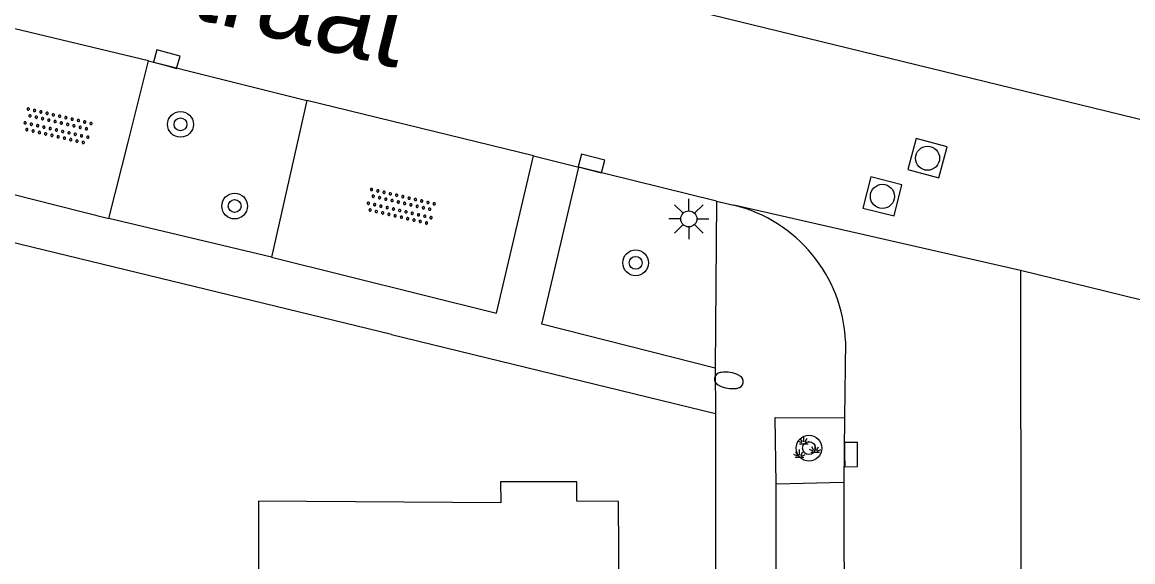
# Model space of a CAD drawing. Extents: x 125000 to 129004, y 397500 to 399008.
# Drawn here: x 127083.26 to 127117.8, y 398099.01 to 398115.79 of the extents above; entities that cross this region are included whole.
import ezdxf

# ---------------------------------------------------------------- set-up
doc = ezdxf.new("R2010")
doc.units = 0
for name, color, linetype in [('gg-afsc-hekwerk', 7, 'Continuous'), ('gg-anno-openbare ruimte label', 7, 'Continuous'), ('gg-bbg-hoofdgebouw', 7, 'Continuous'), ('gg-knt-verharding', 7, 'Continuous'), ('gg-knt-verharding nz', 7, 'Continuous'), ('gt-grn-weggrens', 7, 'Continuous'), ('gt-symb-boom', 7, 'Continuous'), ('gt-symb-brandkraan', 7, 'Continuous'), ('gt-symb-groenvak', 7, 'Continuous'), ('gt-symb-kolk', 7, 'Continuous'), ('gt-symb-lichtmast', 7, 'Continuous'), ('gt-symb-overige verharding', 7, 'Continuous'), ('gt-symb-rioolschacht', 7, 'Continuous')]:
    doc.layers.add(name, color=color, linetype=linetype)

# ---------------------------------------------------------------- blocks, each defined once
blk = doc.blocks.new('gt0-BOOM')
at = {"layer": 'gt-symb-boom'}
for radius in [0.4, 0.2]:
    blk.add_circle((0, 0), radius, dxfattribs=at)
blk = doc.blocks.new('gt0-OVH')
at = {"layer": 'gt-symb-overige verharding'}
for points in [[(-0.972, 0.298), (-0.967, 0.308), (-0.965, 0.319), (-0.966, 0.33), (-0.971, 0.34), (-0.978, 0.348), (-0.988, 0.353), (-0.999, 0.355), (-1.01, 0.354), (-1.02, 0.349), (-1.028, 0.342), (-1.033, 0.332), (-1.035, 0.321), (-1.034, 0.31), (-1.029, 0.3), (-1.022, 0.292), (-1.012, 0.287), (-1.001, 0.285), (-0.99, 0.286), (-0.98, 0.291)], [(-0.772, 0.298), (-0.767, 0.308), (-0.765, 0.319), (-0.766, 0.33), (-0.771, 0.34), (-0.778, 0.348), (-0.788, 0.353), (-0.799, 0.355), (-0.81, 0.354), (-0.82, 0.349), (-0.828, 0.342), (-0.833, 0.332), (-0.835, 0.321), (-0.834, 0.31), (-0.829, 0.3), (-0.822, 0.292), (-0.812, 0.287), (-0.801, 0.285), (-0.79, 0.286), (-0.78, 0.291)], [(-0.572, 0.298), (-0.567, 0.308), (-0.565, 0.319), (-0.566, 0.33), (-0.571, 0.34), (-0.578, 0.348), (-0.588, 0.353), (-0.599, 0.355), (-0.61, 0.354), (-0.62, 0.349), (-0.628, 0.342), (-0.633, 0.332), (-0.635, 0.321), (-0.634, 0.31), (-0.629, 0.3), (-0.622, 0.292), (-0.612, 0.287), (-0.601, 0.285), (-0.59, 0.286), (-0.58, 0.291)], [(-0.372, 0.298), (-0.367, 0.308), (-0.365, 0.319), (-0.366, 0.33), (-0.371, 0.34), (-0.378, 0.348), (-0.388, 0.353), (-0.399, 0.355), (-0.41, 0.354), (-0.42, 0.349), (-0.428, 0.342), (-0.433, 0.332), (-0.435, 0.321), (-0.434, 0.31), (-0.429, 0.3), (-0.422, 0.292), (-0.412, 0.287), (-0.401, 0.285), (-0.39, 0.286), (-0.38, 0.291)], [(-0.172, 0.298), (-0.167, 0.308), (-0.165, 0.319), (-0.166, 0.33), (-0.171, 0.34), (-0.178, 0.348), (-0.188, 0.353), (-0.199, 0.355), (-0.21, 0.354), (-0.22, 0.349), (-0.228, 0.342), (-0.233, 0.332), (-0.235, 0.321), (-0.234, 0.31), (-0.229, 0.3), (-0.222, 0.292), (-0.212, 0.287), (-0.201, 0.285), (-0.19, 0.286), (-0.18, 0.291)], [(0.028, 0.298), (0.033, 0.308), (0.035, 0.319), (0.034, 0.33), (0.029, 0.34), (0.022, 0.348), (0.012, 0.353), (0.001, 0.355), (-0.01, 0.354), (-0.02, 0.349), (-0.028, 0.342), (-0.033, 0.332), (-0.035, 0.321), (-0.034, 0.31), (-0.029, 0.3), (-0.022, 0.292), (-0.012, 0.287), (-0.001, 0.285), (0.01, 0.286), (0.02, 0.291)], [(0.228, 0.298), (0.233, 0.308), (0.235, 0.319), (0.234, 0.33), (0.229, 0.34), (0.222, 0.348), (0.212, 0.353), (0.201, 0.355), (0.19, 0.354), (0.18, 0.349), (0.172, 0.342), (0.167, 0.332), (0.165, 0.321), (0.166, 0.31), (0.171, 0.3), (0.178, 0.292), (0.188, 0.287), (0.199, 0.285), (0.21, 0.286), (0.22, 0.291)], [(0.428, 0.298), (0.433, 0.308), (0.435, 0.319), (0.434, 0.33), (0.429, 0.34), (0.422, 0.348), (0.412, 0.353), (0.401, 0.355), (0.39, 0.354), (0.38, 0.349), (0.372, 0.342), (0.367, 0.332), (0.365, 0.321), (0.366, 0.31), (0.371, 0.3), (0.378, 0.292), (0.388, 0.287), (0.399, 0.285), (0.41, 0.286), (0.42, 0.291)], [(0.628, 0.298), (0.633, 0.308), (0.635, 0.319), (0.634, 0.33), (0.629, 0.34), (0.622, 0.348), (0.612, 0.353), (0.601, 0.355), (0.59, 0.354), (0.58, 0.349), (0.572, 0.342), (0.567, 0.332), (0.565, 0.321), (0.566, 0.31), (0.571, 0.3), (0.578, 0.292), (0.588, 0.287), (0.599, 0.285), (0.61, 0.286), (0.62, 0.291)], [(0.828, 0.298), (0.833, 0.308), (0.835, 0.319), (0.834, 0.33), (0.829, 0.34), (0.822, 0.348), (0.812, 0.353), (0.801, 0.355), (0.79, 0.354), (0.78, 0.349), (0.772, 0.342), (0.767, 0.332), (0.765, 0.321), (0.766, 0.31), (0.771, 0.3), (0.778, 0.292), (0.788, 0.287), (0.799, 0.285), (0.81, 0.286), (0.82, 0.291)], [(1.028, 0.298), (1.033, 0.308), (1.035, 0.319), (1.034, 0.33), (1.029, 0.34), (1.022, 0.348), (1.012, 0.353), (1.001, 0.355), (0.99, 0.354), (0.98, 0.349), (0.972, 0.342), (0.967, 0.332), (0.965, 0.321), (0.966, 0.31), (0.971, 0.3), (0.978, 0.292), (0.988, 0.287), (0.999, 0.285), (1.01, 0.286), (1.02, 0.291)], [(-0.872, 0.106), (-0.867, 0.116), (-0.865, 0.126), (-0.866, 0.137), (-0.871, 0.147), (-0.878, 0.156), (-0.888, 0.161), (-0.899, 0.163), (-0.91, 0.162), (-0.92, 0.157), (-0.928, 0.15), (-0.933, 0.14), (-0.935, 0.129), (-0.934, 0.118), (-0.929, 0.108), (-0.922, 0.1), (-0.912, 0.095), (-0.901, 0.092), (-0.89, 0.094), (-0.88, 0.098)], [(-0.672, 0.106), (-0.667, 0.116), (-0.665, 0.126), (-0.666, 0.137), (-0.671, 0.147), (-0.678, 0.156), (-0.688, 0.161), (-0.699, 0.163), (-0.71, 0.162), (-0.72, 0.157), (-0.728, 0.15), (-0.733, 0.14), (-0.735, 0.129), (-0.734, 0.118), (-0.729, 0.108), (-0.722, 0.1), (-0.712, 0.095), (-0.701, 0.092), (-0.69, 0.094), (-0.68, 0.098)], [(-0.472, 0.106), (-0.467, 0.116), (-0.465, 0.126), (-0.466, 0.137), (-0.471, 0.147), (-0.478, 0.156), (-0.488, 0.161), (-0.499, 0.163), (-0.51, 0.162), (-0.52, 0.157), (-0.528, 0.15), (-0.533, 0.14), (-0.535, 0.129), (-0.534, 0.118), (-0.529, 0.108), (-0.522, 0.1), (-0.512, 0.095), (-0.501, 0.092), (-0.49, 0.094), (-0.48, 0.098)], [(-0.272, 0.106), (-0.267, 0.116), (-0.265, 0.126), (-0.266, 0.137), (-0.271, 0.147), (-0.278, 0.156), (-0.288, 0.161), (-0.299, 0.163), (-0.31, 0.162), (-0.32, 0.157), (-0.328, 0.15), (-0.333, 0.14), (-0.335, 0.129), (-0.334, 0.118), (-0.329, 0.108), (-0.322, 0.1), (-0.312, 0.095), (-0.301, 0.092), (-0.29, 0.094), (-0.28, 0.098)], [(-0.072, 0.106), (-0.067, 0.116), (-0.065, 0.126), (-0.066, 0.137), (-0.071, 0.147), (-0.078, 0.156), (-0.088, 0.161), (-0.099, 0.163), (-0.11, 0.162), (-0.12, 0.157), (-0.128, 0.15), (-0.133, 0.14), (-0.135, 0.129), (-0.134, 0.118), (-0.129, 0.108), (-0.122, 0.1), (-0.112, 0.095), (-0.101, 0.092), (-0.09, 0.094), (-0.08, 0.098)], [(0.128, 0.106), (0.133, 0.116), (0.135, 0.126), (0.134, 0.137), (0.129, 0.147), (0.122, 0.156), (0.112, 0.161), (0.101, 0.163), (0.09, 0.162), (0.08, 0.157), (0.072, 0.15), (0.067, 0.14), (0.065, 0.129), (0.066, 0.118), (0.071, 0.108), (0.078, 0.1), (0.088, 0.095), (0.099, 0.092), (0.11, 0.094), (0.12, 0.098)], [(0.328, 0.106), (0.333, 0.116), (0.335, 0.126), (0.334, 0.137), (0.329, 0.147), (0.322, 0.156), (0.312, 0.161), (0.301, 0.163), (0.29, 0.162), (0.28, 0.157), (0.272, 0.15), (0.267, 0.14), (0.265, 0.129), (0.266, 0.118), (0.271, 0.108), (0.278, 0.1), (0.288, 0.095), (0.299, 0.092), (0.31, 0.094), (0.32, 0.098)], [(0.528, 0.106), (0.533, 0.116), (0.535, 0.126), (0.534, 0.137), (0.529, 0.147), (0.522, 0.156), (0.512, 0.161), (0.501, 0.163), (0.49, 0.162), (0.48, 0.157), (0.472, 0.15), (0.467, 0.14), (0.465, 0.129), (0.466, 0.118), (0.471, 0.108), (0.478, 0.1), (0.488, 0.095), (0.499, 0.092), (0.51, 0.094), (0.52, 0.098)], [(0.728, 0.106), (0.733, 0.116), (0.735, 0.126), (0.734, 0.137), (0.729, 0.147), (0.722, 0.156), (0.712, 0.161), (0.701, 0.163), (0.69, 0.162), (0.68, 0.157), (0.672, 0.15), (0.667, 0.14), (0.665, 0.129), (0.666, 0.118), (0.671, 0.108), (0.678, 0.1), (0.688, 0.095), (0.699, 0.092), (0.71, 0.094), (0.72, 0.098)], [(0.928, 0.106), (0.933, 0.116), (0.935, 0.126), (0.934, 0.137), (0.929, 0.147), (0.922, 0.156), (0.912, 0.161), (0.901, 0.163), (0.89, 0.162), (0.88, 0.157), (0.872, 0.15), (0.867, 0.14), (0.865, 0.129), (0.866, 0.118), (0.871, 0.108), (0.878, 0.1), (0.888, 0.095), (0.899, 0.092), (0.91, 0.094), (0.92, 0.098)], [(-0.972, -0.142), (-0.967, -0.132), (-0.965, -0.121), (-0.966, -0.11), (-0.971, -0.1), (-0.978, -0.092), (-0.988, -0.087), (-0.999, -0.085), (-1.01, -0.086), (-1.02, -0.091), (-1.028, -0.098), (-1.033, -0.108), (-1.035, -0.119), (-1.034, -0.13), (-1.029, -0.14), (-1.022, -0.148), (-1.012, -0.153), (-1.001, -0.155), (-0.99, -0.154), (-0.98, -0.149)], [(-0.872, -0.334), (-0.867, -0.324), (-0.865, -0.314), (-0.866, -0.303), (-0.871, -0.293), (-0.878, -0.284), (-0.888, -0.279), (-0.899, -0.277), (-0.91, -0.278), (-0.92, -0.283), (-0.928, -0.29), (-0.933, -0.3), (-0.935, -0.311), (-0.934, -0.322), (-0.929, -0.332), (-0.922, -0.34), (-0.912, -0.345), (-0.901, -0.348), (-0.89, -0.346), (-0.88, -0.342)], [(-0.772, -0.142), (-0.767, -0.132), (-0.765, -0.121), (-0.766, -0.11), (-0.771, -0.1), (-0.778, -0.092), (-0.788, -0.087), (-0.799, -0.085), (-0.81, -0.086), (-0.82, -0.091), (-0.828, -0.098), (-0.833, -0.108), (-0.835, -0.119), (-0.834, -0.13), (-0.829, -0.14), (-0.822, -0.148), (-0.812, -0.153), (-0.801, -0.155), (-0.79, -0.154), (-0.78, -0.149)], [(-0.672, -0.334), (-0.667, -0.324), (-0.665, -0.314), (-0.666, -0.303), (-0.671, -0.293), (-0.678, -0.284), (-0.688, -0.279), (-0.699, -0.277), (-0.71, -0.278), (-0.72, -0.283), (-0.728, -0.29), (-0.733, -0.3), (-0.735, -0.311), (-0.734, -0.322), (-0.729, -0.332), (-0.722, -0.34), (-0.712, -0.345), (-0.701, -0.348), (-0.69, -0.346), (-0.68, -0.342)], [(-0.572, -0.142), (-0.567, -0.132), (-0.565, -0.121), (-0.566, -0.11), (-0.571, -0.1), (-0.578, -0.092), (-0.588, -0.087), (-0.599, -0.085), (-0.61, -0.086), (-0.62, -0.091), (-0.628, -0.098), (-0.633, -0.108), (-0.635, -0.119), (-0.634, -0.13), (-0.629, -0.14), (-0.622, -0.148), (-0.612, -0.153), (-0.601, -0.155), (-0.59, -0.154), (-0.58, -0.149)], [(-0.472, -0.334), (-0.467, -0.324), (-0.465, -0.314), (-0.466, -0.303), (-0.471, -0.293), (-0.478, -0.284), (-0.488, -0.279), (-0.499, -0.277), (-0.51, -0.278), (-0.52, -0.283), (-0.528, -0.29), (-0.533, -0.3), (-0.535, -0.311), (-0.534, -0.322), (-0.529, -0.332), (-0.522, -0.34), (-0.512, -0.345), (-0.501, -0.348), (-0.49, -0.346), (-0.48, -0.342)], [(-0.372, -0.142), (-0.367, -0.132), (-0.365, -0.121), (-0.366, -0.11), (-0.371, -0.1), (-0.378, -0.092), (-0.388, -0.087), (-0.399, -0.085), (-0.41, -0.086), (-0.42, -0.091), (-0.428, -0.098), (-0.433, -0.108), (-0.435, -0.119), (-0.434, -0.13), (-0.429, -0.14), (-0.422, -0.148), (-0.412, -0.153), (-0.401, -0.155), (-0.39, -0.154), (-0.38, -0.149)], [(-0.272, -0.334), (-0.267, -0.324), (-0.265, -0.314), (-0.266, -0.303), (-0.271, -0.293), (-0.278, -0.284), (-0.288, -0.279), (-0.299, -0.277), (-0.31, -0.278), (-0.32, -0.283), (-0.328, -0.29), (-0.333, -0.3), (-0.335, -0.311), (-0.334, -0.322), (-0.329, -0.332), (-0.322, -0.34), (-0.312, -0.345), (-0.301, -0.348), (-0.29, -0.346), (-0.28, -0.342)], [(-0.172, -0.142), (-0.167, -0.132), (-0.165, -0.121), (-0.166, -0.11), (-0.171, -0.1), (-0.178, -0.092), (-0.188, -0.087), (-0.199, -0.085), (-0.21, -0.086), (-0.22, -0.091), (-0.228, -0.098), (-0.233, -0.108), (-0.235, -0.119), (-0.234, -0.13), (-0.229, -0.14), (-0.222, -0.148), (-0.212, -0.153), (-0.201, -0.155), (-0.19, -0.154), (-0.18, -0.149)], [(-0.072, -0.334), (-0.067, -0.324), (-0.065, -0.314), (-0.066, -0.303), (-0.071, -0.293), (-0.078, -0.284), (-0.088, -0.279), (-0.099, -0.277), (-0.11, -0.278), (-0.12, -0.283), (-0.128, -0.29), (-0.133, -0.3), (-0.135, -0.311), (-0.134, -0.322), (-0.129, -0.332), (-0.122, -0.34), (-0.112, -0.345), (-0.101, -0.348), (-0.09, -0.346), (-0.08, -0.342)], [(0.028, -0.142), (0.033, -0.132), (0.035, -0.121), (0.034, -0.11), (0.029, -0.1), (0.022, -0.092), (0.012, -0.087), (0.001, -0.085), (-0.01, -0.086), (-0.02, -0.091), (-0.028, -0.098), (-0.033, -0.108), (-0.035, -0.119), (-0.034, -0.13), (-0.029, -0.14), (-0.022, -0.148), (-0.012, -0.153), (-0.001, -0.155), (0.01, -0.154), (0.02, -0.149)], [(0.128, -0.334), (0.133, -0.324), (0.135, -0.314), (0.134, -0.303), (0.129, -0.293), (0.122, -0.284), (0.112, -0.279), (0.101, -0.277), (0.09, -0.278), (0.08, -0.283), (0.072, -0.29), (0.067, -0.3), (0.065, -0.311), (0.066, -0.322), (0.071, -0.332), (0.078, -0.34), (0.088, -0.345), (0.099, -0.348), (0.11, -0.346), (0.12, -0.342)], [(0.228, -0.142), (0.233, -0.132), (0.235, -0.121), (0.234, -0.11), (0.229, -0.1), (0.222, -0.092), (0.212, -0.087), (0.201, -0.085), (0.19, -0.086), (0.18, -0.091), (0.172, -0.098), (0.167, -0.108), (0.165, -0.119), (0.166, -0.13), (0.171, -0.14), (0.178, -0.148), (0.188, -0.153), (0.199, -0.155), (0.21, -0.154), (0.22, -0.149)], [(0.328, -0.334), (0.333, -0.324), (0.335, -0.314), (0.334, -0.303), (0.329, -0.293), (0.322, -0.284), (0.312, -0.279), (0.301, -0.277), (0.29, -0.278), (0.28, -0.283), (0.272, -0.29), (0.267, -0.3), (0.265, -0.311), (0.266, -0.322), (0.271, -0.332), (0.278, -0.34), (0.288, -0.345), (0.299, -0.348), (0.31, -0.346), (0.32, -0.342)], [(0.428, -0.142), (0.433, -0.132), (0.435, -0.121), (0.434, -0.11), (0.429, -0.1), (0.422, -0.092), (0.412, -0.087), (0.401, -0.085), (0.39, -0.086), (0.38, -0.091), (0.372, -0.098), (0.367, -0.108), (0.365, -0.119), (0.366, -0.13), (0.371, -0.14), (0.378, -0.148), (0.388, -0.153), (0.399, -0.155), (0.41, -0.154), (0.42, -0.149)], [(0.528, -0.334), (0.533, -0.324), (0.535, -0.314), (0.534, -0.303), (0.529, -0.293), (0.522, -0.284), (0.512, -0.279), (0.501, -0.277), (0.49, -0.278), (0.48, -0.283), (0.472, -0.29), (0.467, -0.3), (0.465, -0.311), (0.466, -0.322), (0.471, -0.332), (0.478, -0.34), (0.488, -0.345), (0.499, -0.348), (0.51, -0.346), (0.52, -0.342)], [(0.628, -0.142), (0.633, -0.132), (0.635, -0.121), (0.634, -0.11), (0.629, -0.1), (0.622, -0.092), (0.612, -0.087), (0.601, -0.085), (0.59, -0.086), (0.58, -0.091), (0.572, -0.098), (0.567, -0.108), (0.565, -0.119), (0.566, -0.13), (0.571, -0.14), (0.578, -0.148), (0.588, -0.153), (0.599, -0.155), (0.61, -0.154), (0.62, -0.149)], [(0.728, -0.334), (0.733, -0.324), (0.735, -0.314), (0.734, -0.303), (0.729, -0.293), (0.722, -0.284), (0.712, -0.279), (0.701, -0.277), (0.69, -0.278), (0.68, -0.283), (0.672, -0.29), (0.667, -0.3), (0.665, -0.311), (0.666, -0.322), (0.671, -0.332), (0.678, -0.34), (0.688, -0.345), (0.699, -0.348), (0.71, -0.346), (0.72, -0.342)], [(0.828, -0.142), (0.833, -0.132), (0.835, -0.121), (0.834, -0.11), (0.829, -0.1), (0.822, -0.092), (0.812, -0.087), (0.801, -0.085), (0.79, -0.086), (0.78, -0.091), (0.772, -0.098), (0.767, -0.108), (0.765, -0.119), (0.766, -0.13), (0.771, -0.14), (0.778, -0.148), (0.788, -0.153), (0.799, -0.155), (0.81, -0.154), (0.82, -0.149)], [(0.928, -0.334), (0.933, -0.324), (0.935, -0.314), (0.934, -0.303), (0.929, -0.293), (0.922, -0.284), (0.912, -0.279), (0.901, -0.277), (0.89, -0.278), (0.88, -0.283), (0.872, -0.29), (0.867, -0.3), (0.865, -0.311), (0.866, -0.322), (0.871, -0.332), (0.878, -0.34), (0.888, -0.345), (0.899, -0.348), (0.91, -0.346), (0.92, -0.342)], [(1.028, -0.142), (1.033, -0.132), (1.035, -0.121), (1.034, -0.11), (1.029, -0.1), (1.022, -0.092), (1.012, -0.087), (1.001, -0.085), (0.99, -0.086), (0.98, -0.091), (0.972, -0.098), (0.967, -0.108), (0.965, -0.119), (0.966, -0.13), (0.971, -0.14), (0.978, -0.148), (0.988, -0.153), (0.999, -0.155), (1.01, -0.154), (1.02, -0.149)]]:
    blk.add_lwpolyline(points, close=True, dxfattribs=at)
blk = doc.blocks.new('gt0-KOLK')
at = {"layer": 'gt-symb-kolk'}
blk.add_lwpolyline([(0, 0), (0.375, 0), (0.375, 0.4), (-0.375, 0.4), (-0.375, 0), (0, 0)], dxfattribs=at)
blk = doc.blocks.new('gt0-LMAST')
at = {"layer": 'gt-symb-lichtmast'}
for p, q in [((-0.182, 0.173), (-0.447, 0.438)), ((-0.005, 0.246), (-0.005, 0.621)), ((0.172, 0.173), (0.437, 0.438)), ((-0.255, -0.004), (-0.63, -0.004)), ((-0.182, -0.181), (-0.447, -0.446)), ((-0.005, -0.254), (-0.005, -0.629)), ((0.437, -0.446), (0.172, -0.181)), ((0.245, -0.004), (0.62, -0.004))]:
    blk.add_line(p, q, dxfattribs=at)
blk.add_circle((-0.005, -0.004), 0.25, dxfattribs=at)
blk = doc.blocks.new('gt0-RS')
at = {"layer": 'gt-symb-rioolschacht'}
blk.add_lwpolyline([(-0.5, -0.5), (0.5, -0.5), (0.5, 0.5), (-0.5, 0.5)], close=True, dxfattribs=at)
blk.add_circle((0, 0), 0.375, dxfattribs=at)
blk = doc.blocks.new('gt0-GRVAK')
at = {"layer": 'gt-symb-groenvak'}
for p, q in [((-0.047, 0.214), (-0.047, 0.393)), ((-0.11, 0.189), (-0.228, 0.24)), ((-0.182, 0.153), (0.088, 0.153)), ((-0.091, 0.211), (-0.156, 0.322)), ((-0.004, 0.211), (0.061, 0.322)), ((0.015, 0.189), (0.133, 0.24)), ((0.262, -0.052), (0.197, 0.059)), ((0.305, -0.049), (0.305, 0.13)), ((0.349, -0.052), (0.414, 0.059)), ((-0.245, -0.228), (-0.363, -0.177)), ((-0.318, -0.264), (-0.047, -0.264)), ((-0.226, -0.206), (-0.291, -0.095)), ((-0.183, -0.203), (-0.183, -0.024)), ((-0.139, -0.206), (-0.074, -0.095)), ((-0.12, -0.228), (-0.002, -0.177)), ((0.243, -0.074), (0.125, -0.023)), ((0.17, -0.11), (0.441, -0.11)), ((0.368, -0.074), (0.486, -0.023))]:
    blk.add_line(p, q, dxfattribs=at)
blk = doc.blocks.new('gt0-BR')
at = {"layer": 'gt-symb-brandkraan'}
for centre, radius, start, end in [((-0.244, 0), 0.206, 107.5669, 252.4331), ((0.599, -2.664), 3, 106.892, 107.5669), ((0, -0.691), 0.938, 73.108, 106.892), ((-0.599, -2.664), 3, 72.4331, 73.108), ((0.244, 0), 0.206, 287.567, 72.4331), ((0.599, 2.664), 3, 252.4331, 253.108), ((0, 0.691), 0.938, 253.108, 286.8921), ((-0.599, 2.664), 3, 286.8921, 287.567)]:
    blk.add_arc(centre, radius, start, end, dxfattribs=at)

msp = doc.modelspace()

# ---------------------------------------------------------------- linework, layer by layer
at = {"layer": 'gg-afsc-hekwerk'}
msp.add_line((127094.739, 398106.077), (127080.847, 398109.454), dxfattribs=at)
at = {"layer": 'gg-bbg-hoofdgebouw'}
msp.add_lwpolyline([(127101.34, 398094.766), (127101.84, 398094.769), (127101.803, 398100.888), (127100.503, 398100.898), (127100.503, 398101.498), (127098.132, 398101.499), (127098.141, 398100.846), (127090.605, 398100.894), (127090.607, 398095.142)], dxfattribs=at)
at = {"layer": 'gg-knt-verharding'}
for p, q in [((127087.187, 398114.591), (127082.5, 398115.706)), ((127086.549, 398112.056), (127087.187, 398114.591)), ((127087.187, 398114.591), (127089.254, 398114.072)), ((127089.254, 398114.072), (127092.111, 398113.354)), ((127092.111, 398113.354), (127091.012, 398108.486)), ((127099.159, 398111.631), (127092.111, 398113.354)), ((127085.953, 398109.685), (127086.549, 398112.056)), ((127099.159, 398111.631), (127100.573, 398111.284)), ((127104.851, 398110.225), (127100.573, 398111.284)), ((127104.851, 398110.225), (127104.81, 398105.032)), ((127104.851, 398110.225), (127105.388, 398110.1)), ((127091.012, 398108.486), (127085.953, 398109.685)), ((127114.308, 398108.072), (127114.355, 398071.173)), ((127127.816, 398104.751), (127114.308, 398108.072)), ((127094.739, 398106.077), (127104.821, 398103.619)), ((127108.864, 398105.869), (127108.83, 398103.486)), ((127104.821, 398103.619), (127104.819, 398074.633)), ((127108.83, 398103.486), (127108.806, 398101.473)), ((127106.703, 398089.645), (127106.706, 398101.427)), ((127108.806, 398101.473), (127106.706, 398101.427))]:
    msp.add_line(p, q, dxfattribs=at)
for points in [[(127134.776, 398108.63), (127119.164, 398112.484), (127083.418, 398121.205)], [(127082.5, 398115.706), (127081.319, 398110.854), (127085.953, 398109.685)], [(127091.012, 398108.486), (127098.013, 398106.741), (127099.159, 398111.631)], [(127104.81, 398105.032), (127099.422, 398106.397), (127100.573, 398111.284)], [(127106.706, 398101.427), (127106.675, 398103.496), (127108.83, 398103.486)]]:
    msp.add_lwpolyline(points, dxfattribs=at)
msp.add_arc((127104.305, 398105.667), 4.563, 2.536, 76.274, dxfattribs=at)
at = {"layer": 'gg-knt-verharding nz'}
msp.add_lwpolyline([(127108.806, 398101.473), (127108.828, 398091.589), (127108.79, 398089.62)], dxfattribs=at)
at = {"layer": 'gt-grn-weggrens'}
for p, q in [((127114.308, 398108.072), (127105.388, 398110.1)), ((127104.81, 398105.032), (127104.821, 398103.619))]:
    msp.add_line(p, q, dxfattribs=at)

# ---------------------------------------------------------------- block references
at = {"layer": 'gt-symb-boom'}
for p in [(127088.181, 398112.612), (127089.865, 398110.071), (127102.336, 398108.306), (127107.726, 398102.544)]:
    msp.add_blockref('gt0-BOOM', p, dxfattribs=at)
at = {"layer": 'gt-symb-brandkraan', "rotation": 170.67830995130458}
msp.add_blockref('gt0-BR', (127105.237, 398104.652), dxfattribs=at)
at = {"layer": 'gt-symb-groenvak'}
msp.add_blockref('gt0-GRVAK', (127107.614, 398102.525), dxfattribs=at)
at = {"layer": 'gt-symb-kolk'}
for p, rotation in [((127087.7, 398114.447), -15.698198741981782), ((127100.915, 398111.199), -14.394423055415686), ((127108.836, 398102.342), -89.69334946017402)]:
    msp.add_blockref('gt0-KOLK', p, dxfattribs=dict(at, rotation=rotation))
at = {"layer": 'gt-symb-lichtmast'}
msp.add_blockref('gt0-LMAST', (127103.995, 398109.676), dxfattribs=at)
at = {"layer": 'gt-symb-overige verharding'}
for p, rotation in [((127084.35, 398112.552), -12.938810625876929), ((127095.025, 398110.051), -12.938810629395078)]:
    msp.add_blockref('gt0-OVH', p, dxfattribs=dict(at, rotation=rotation))
at = {"layer": 'gt-symb-rioolschacht'}
for p, rotation in [((127111.414, 398111.559), 165.08885568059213), ((127110.011, 398110.372), 165.8795902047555)]:
    msp.add_blockref('gt0-RS', p, dxfattribs=dict(at, rotation=rotation))

# ---------------------------------------------------------------- texts
at = {"layer": 'gg-anno-openbare ruimte label'}
msp.add_text('Zeewoldestraat', height=2.5, rotation=346.2, dxfattribs=at).set_placement((127072.716, 398119.814))

doc.saveas('drawing.dxf')
